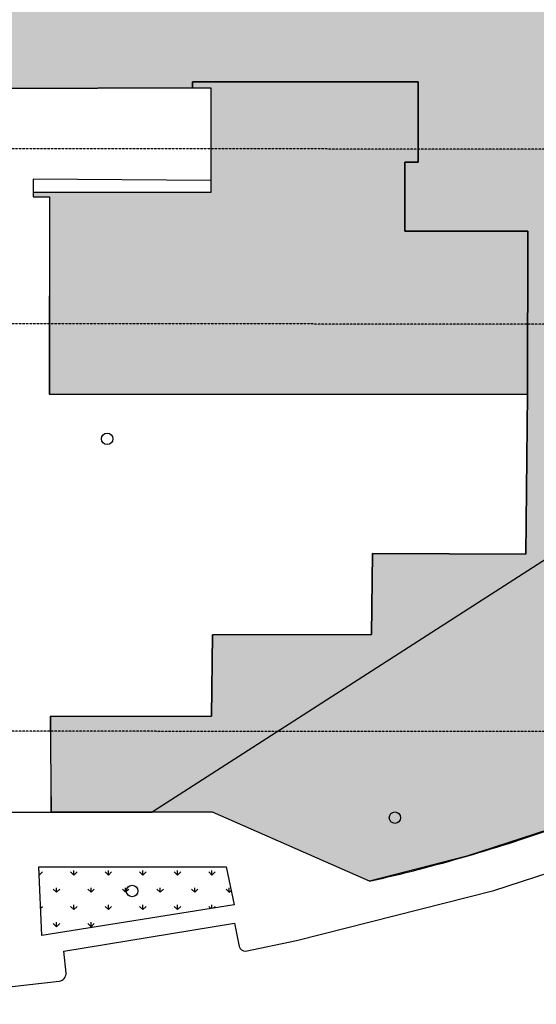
# Model space of a CAD drawing. Header units: millimetres. Extents: x -297000 to 504135, y -166520 to 252050.
# Tile 281 of 416: x -163482 to -131757, y 92830 to 153244. Entities that reach past the tile are written whole.
import ezdxf
from ezdxf.xclip import XClip

# ---------------------------------------------------------------- set-up
doc = ezdxf.new("R2010")
doc.units = ezdxf.units.MM
doc.header["$MEASUREMENT"] = 0
doc.header["$XCLIPFRAME"] = 0
doc.linetypes.add('dSV_DASHED12', pattern=[0.5, 0.3, -0.2])
for name, color, linetype in [('0-SOLID1', 253, 'Continuous'), ('000_green', 52, 'Continuous'), ('000_rooilijnen', 30, 'Continuous'), ('MB_bebouwing', 7, 'Continuous'), ('MB_begroeid', 8, 'Continuous'), ('MB_boom', 8, 'Continuous'), ('MB_gebr_scheiding_verh', 8, 'Continuous'), ('MB_verhard', 8, 'Continuous')]:
    doc.layers.add(name, color=color, linetype=linetype)

# ---------------------------------------------------------------- blocks, each defined once
blk = doc.blocks.new('Boom')
at = {"color": 1, "linetype": 'ByBlock', "lineweight": -2}
blk.add_circle((0, 0), 0.35, dxfattribs=at)
blk = doc.blocks.new('1006_X-00.01')
at = {"layer": '0-SOLID1'}
h = blk.add_hatch(color=256, dxfattribs=at)
h.paths.add_polyline_path([(-152411.38886, 313859.51217), (-166258.09167, 313862.45521), (-166263.03368, 313495.5948), (-165140.33942, 313488.00494), (-165137.55299, 307062.10483), (-176041.39609, 307064.47292), (-176041.12566, 306792.4826), (-175046.43173, 306791.44776), (-175047.89248, 294694.17928), (-145693.22683, 294681.54828), (-145677.95746, 304687.37493), (-153226.55235, 304688.4262), (-153225.96167, 308929.74837), (-152416.39399, 308929.35244)])
h.paths.add_polyline_path([(-175913.10802, 335751.2023), (-175814.903, 350409.47149), (-161682.0673, 350376.99047), (-161691.7862, 345658.67451), (-153501.24352, 345655.40997), (-153558.287, 333581.09235), (-169266.0337, 333621.01382), (-169270.24697, 330309.98947), (-175867.09076, 330331.25004)])
h.paths.add_polyline_path([(-234887.57165, 292510.40743), (-234881.94673, 280025.46628), (-233221.92073, 280026.21419), (-233006.24992, 280026.52869), (-233010.90393, 272025.71758), (-233273.3891, 272026.95766), (-233273.22194, 272330.57665), (-257973.82065, 272352.04423), (-257971.57432, 272045.31152), (-258537.60424, 272045.64078), (-258532.95282, 280041.97734), (-256651.33228, 280039.94541), (-256654.12618, 292512.28249), (-256255.68988, 292515.2004)])
at = {"layer": '000_green'}
h = blk.add_hatch(dxfattribs=at)
h.set_pattern_fill('GRASS', color=253, scale=1500, style=0)
h.paths.add_polyline_path([(-144308.32381, 357755.52266), (-146477.88095, 356484.17621), (-147532.31875, 355375.95199), (-152283.18297, 355511.92703), (-152419.92402, 333516.3014), (-169261.83198, 333621.00314), (-169270.24697, 330309.98947), (-175867.09076, 330331.25004), (-175914.41487, 335751.21117), (-179051.63438, 335772.50909), (-178952.12271, 350430.74186), (-176032.18351, 350411.17934), (-175991.74077, 355556.50252), (-184536.21937, 355549.40871), (-184536.28211, 353398.12352), (-184175.00422, 353397.70859), (-184175.62066, 345394.77761), (-184550.0495, 345394.80645), (-184554.267, 290640.40701), (-180854.267, 290641.40701), (-180854.267, 274014.16744), (-180854.267, 269041.40701), (-178513.91265, 269039.40701), (-179449.14634, 273208.56298), (-179415.55971, 289349.50694), (-178027.28757, 289350.18674), (-177909.64473, 313445.08786), (-166263.03368, 313495.5948), (-166258.09167, 313862.45521), (-152415.34611, 313859.51301), (-152416.39399, 308929.35244), (-153224.4794, 308929.74765), (-153226.55183, 304692.17836), (-145677.95746, 304687.37493), (-145693.22683, 294681.54828), (-145789.05629, 284880.68523), (-155219.50278, 284919.14251), (-155281.10316, 279944.29524), (-165046.32525, 279923.3783), (-165101.50862, 274935.92857), (-174967.99501, 274907.77622), (-174951.08723, 269039.40701), (-168752.13774, 269039.40701), (-165047.30387, 269039.40701), (-155397.94667, 264808.37281), (-149427.47265, 266343.1806), (-143564.27096, 268247.13989), (-138784.81404, 270252.29364), (-134005.35711, 272257.44738), (-130704.36627, 273976.39268), (-124371.59051, 277273.9343), (-112391.52386, 284257.2006), (-103603.1101, 289626.42479), (-103128.45247, 291312.27773)])
h = blk.add_hatch(dxfattribs=at)
h.set_pattern_fill('GRASS', color=253, scale=1500, style=0)
h.paths.add_polyline_path([(-163704.32437, 263356.10231), (-175524.14261, 261479.64377), (-175709.95973, 265693.71211), (-164189.37323, 265680.04887)])
h.paths.add_polyline_path([(-180661.78843, 265782.41214), (-177841.69456, 265782.41214), (-177710.38848, 261191.66982), (-180374.81476, 260926.43395)])
h.paths.add_polyline_path([(-209454.267, 261281.36179), (-192354.267, 261281.36179), (-192354.267, 265782.41214), (-209454.267, 265782.41214)])
h.paths.add_polyline_path([(-187262.9923, 265782.41214), (-183861.67023, 265782.41214), (-183556.05024, 260610.91331), (-187241.92063, 260242.83357), (-187261.03338, 260240.93095)])
at = {"layer": '000_green', "color": 9}
blk.add_lwpolyline([(-143564.27096, 268247.13989), (-149427.47265, 266343.1806), (-155397.94667, 264808.37281), (-165047.30387, 269039.40701), (-168752.13774, 269039.40701), (-174951.08723, 269039.40701), (-174967.99501, 274907.77622), (-165101.50862, 274935.92857), (-165046.32525, 279923.3783), (-155281.10316, 279944.29524), (-155219.50278, 284919.14251), (-145789.05629, 284880.68523), (-145693.22683, 294681.54828), (-145677.95746, 304687.37493), (-153226.55183, 304692.17836), (-153224.4794, 308929.74765), (-152416.39399, 308929.35244), (-152415.34611, 313859.51301), (-166258.09167, 313862.45521), (-166263.03368, 313495.5948), (-177909.64473, 313445.08786)], dxfattribs=at)
at = {"layer": '000_rooilijnen', "color": 8, "linetype": 'dSV_DASHED12', "ltscale": 10}
for p, q in [((-95100.12456, 309688.73822), (-401242.93325, 309911.53768)), ((-94958.49676, 298950.38477), (-401101.30545, 299173.18424)), ((-94976.69083, 273950.39139), (-401119.49952, 274173.19086))]:
    blk.add_line(p, q, dxfattribs=at)
at = {"layer": 'MB_bebouwing'}
blk.add_lwpolyline([(-152411.38886, 313859.51217), (-166258.09167, 313862.45521), (-166263.03368, 313495.5948), (-165140.33942, 313488.00494), (-165137.55299, 307062.10483), (-176041.39609, 307064.47292), (-176041.12566, 306792.4826), (-175046.43173, 306791.44776), (-175047.89248, 294694.17928), (-145693.22683, 294681.54828), (-145677.95746, 304687.37493), (-153226.55235, 304688.4262), (-153225.96167, 308929.74837), (-152416.39399, 308929.35244)], close=True, dxfattribs=at)
at = {"layer": 'MB_bebouwing', "flags": 128}
for points in [[(-166263.03368, 313495.5948), (-166259.39562, 313862.45549), (-152411.38886, 313859.51217), (-152416.39399, 308929.35244), (-153225.96167, 308929.74837), (-153226.55183, 304692.17836), (-145677.95746, 304687.37493), (-145693.22683, 294681.54828)], [(-166263.03368, 313495.5948), (-165140.33942, 313488.00494), (-165138.28657, 307809.99817)], [(-165138.28657, 307809.99817), (-165137.55299, 307062.10483), (-176041.39609, 307064.47292)], [(-176041.39609, 307064.47292), (-176045.72888, 306792.47802), (-175046.42962, 306793.47157), (-175059.01714, 294694.18062), (-168686.85115, 294693.41118), (-145693.22683, 294681.54828)]]:
    blk.add_lwpolyline(points, dxfattribs=at)
at = {"layer": 'MB_begroeid', "flags": 128}
for points in [[(-147532.31875, 355375.95199), (-148281.75025, 354073.89498), (-148524.07298, 352617.43362), (-148610.02889, 322770.74348), (-148606.38113, 321970.37626), (-136368.00001, 321965.13208), (-136407.57037, 289800.45372), (-168752.13774, 269039.40701)], [(-163704.32437, 263356.10231), (-175524.14261, 261479.64377), (-175709.95973, 265693.71211), (-164189.37323, 265680.04887), (-163704.32437, 263356.10231)]]:
    blk.add_lwpolyline(points, dxfattribs=at)
at = {"layer": 'MB_begroeid'}
blk.add_lwpolyline([(-155397.94667, 264808.37281), (-165047.30387, 269039.40701), (-168752.13774, 269039.40701)], dxfattribs=at)
blk.add_arc((-177012.93059, 361271.78613), 98855.43808, 282.6298973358, 289.7769469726, dxfattribs=at)
at = {"layer": 'MB_gebr_scheiding_verh', "flags": 128}
for points in [[(-177994.13422, 294754.90698), (-177909.64473, 313445.08786), (-166263.03368, 313495.5948)], [(-165138.28657, 307809.99817), (-176041.00016, 307874.04061), (-176041.39609, 307064.47292)], [(-145693.22683, 294681.54828), (-145789.05629, 284880.68523), (-155219.50278, 284919.14251), (-155281.10316, 279944.29524), (-165046.32525, 279923.3783), (-165101.50862, 274935.92857), (-175005.82088, 274907.66829), (-174951.61613, 269039.40701)], [(-178513.91265, 269039.40701), (-174951.61613, 269039.40701)], [(-174951.61613, 269039.40701), (-168752.13774, 269039.40701)]]:
    blk.add_lwpolyline(points, dxfattribs=at)
at = {"layer": 'MB_gebr_scheiding_verh'}
for points in [[(-163012.21575, 260524.21555), (-159883.97257, 261167.26424), (-147762.92053, 264228.6524), (-141715.14637, 266205.1462), (-136046.29002, 268536.21198), (-130036.39047, 271366.26628), (-111936.47064, 281495.04717), (-101866.39911, 287820.78502)], [(-174023.79005, 259173.56849), (-174166.73043, 260512.41466), (-163689.80204, 262236.73235), (-163407.93509, 260798.02425)], [(-178444.4535, 258223.16034), (-174447.40586, 258679.35129)]]:
    blk.add_lwpolyline(points, dxfattribs=at)
for centre, radius, start, end in [((-163009.16394, 260951.48524), 427.2806, 201.0484594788, 269.5907669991), ((-195715.13013, 428608.19572), 180022.34166, 281.7460827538, 289.9024731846), ((-174521.1549, 259171.22361), 497.37038, 278.5271424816, 0.2701255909)]:
    blk.add_arc(centre, radius, start, end, dxfattribs=at)
at = {"layer": 'MB_verhard', "flags": 128}
for points in [[(-147532.31875, 355375.95199), (-148281.75025, 354073.89498), (-148524.07298, 352617.43362), (-148610.02889, 322770.74348), (-148606.38113, 321970.37626), (-136368.00001, 321965.13208), (-136407.57037, 289800.45372), (-168752.13774, 269039.40701)], [(-166263.03368, 313495.5948), (-166259.39562, 313862.45549), (-152411.38886, 313859.51217), (-152416.39399, 308929.35244), (-153225.96167, 308929.74837), (-153226.55183, 304692.17836), (-145677.95746, 304687.37493), (-145693.22683, 294681.54828)], [(-166263.03368, 313495.5948), (-165140.33942, 313488.00494), (-165138.28657, 307809.99817)], [(-165138.28657, 307809.99817), (-165137.55299, 307062.10483), (-176041.39609, 307064.47292)], [(-176041.39609, 307064.47292), (-176045.72888, 306792.47802), (-175046.42962, 306793.47157), (-175059.01714, 294694.18062), (-168686.85115, 294693.41118), (-145693.22683, 294681.54828)], [(-163704.32437, 263356.10231), (-175524.14261, 261479.64377), (-175709.95973, 265693.71211), (-164189.37323, 265680.04887), (-163704.32437, 263356.10231)]]:
    blk.add_lwpolyline(points, dxfattribs=at)
at = {"layer": 'MB_verhard'}
blk.add_lwpolyline([(-155397.94667, 264808.37281), (-165047.30387, 269039.40701), (-168752.13774, 269039.40701)], dxfattribs=at)
blk.add_arc((-177012.93059, 361271.78613), 98855.43808, 282.6298973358, 289.7769469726, dxfattribs=at)
at = {"layer": 'MB_boom', "xscale": 1000.000000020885, "yscale": 1000, "zscale": 1000, "rotation": 341.9846442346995}
for p in [(-171503.39907, 291949.99036), (-153835.82489, 268706.35634), (-169968.85777, 264205.17313)]:
    blk.add_blockref('Boom', p, dxfattribs=at)

msp = doc.modelspace()

# ---------------------------------------------------------------- block references
ref = msp.add_blockref('1006_X-00.01', (13396.5, -164424.8))
XClip(ref).set_block_clipping_path([(-305396.528697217, 211474.7867280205), (-110396.528697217, 411474.7867280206)])

doc.saveas('drawing.dxf')
